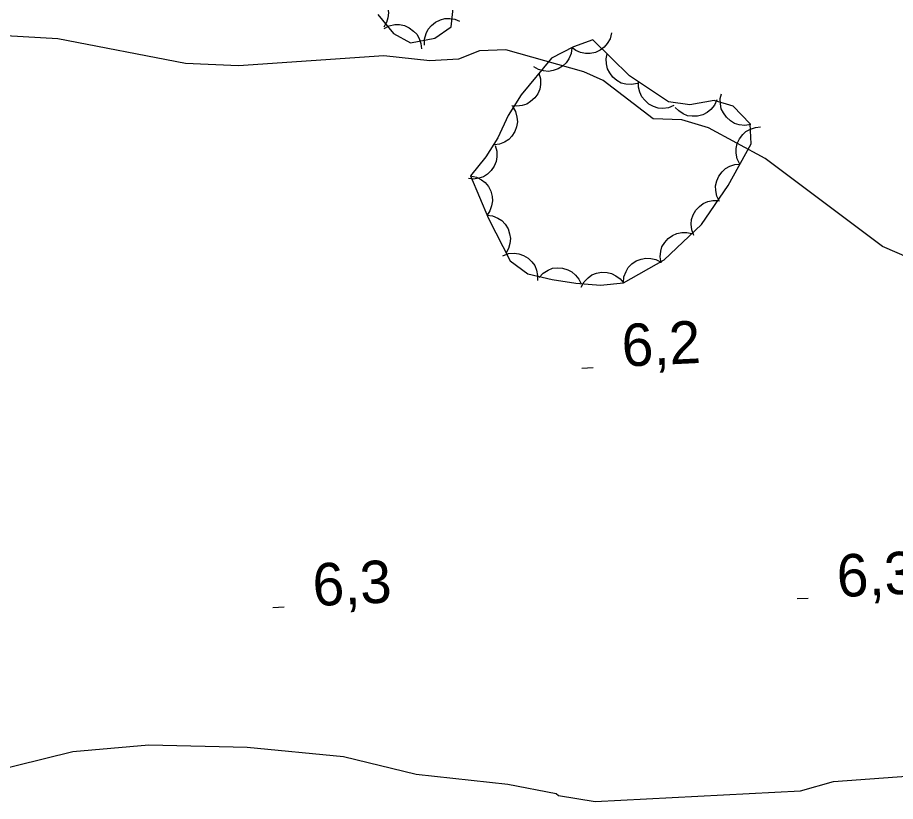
# Model space of a CAD drawing. Extents: x 336540 to 340074, y 5572036 to 5573747.
# Drawn here: x 337020.3 to 337082.3, y 5572824.3 to 5572879.7 of the extents above; entities that cross this region are included whole.
import ezdxf

# ---------------------------------------------------------------- set-up
doc = ezdxf.new("R2010")
doc.units = 0
for name, color, linetype in [('Niveau 2', 7, 'Continuous'), ('Niveau 3', 7, 'Continuous'), ('Niveau 44', 7, 'Continuous')]:
    doc.layers.add(name, color=color, linetype=linetype)

msp = doc.modelspace()

# ---------------------------------------------------------------- linework, layer by layer
at = {"layer": 'Niveau 2'}
for points in [[(337084.2, 5572862.29), (337081.42, 5572863.5), (337073.14, 5572869.7), (337069.13, 5572871.87), (337067.24, 5572872.45), (337065.21, 5572872.51), (337061.68, 5572875.22), (337060.31, 5572875.83), (337054.81, 5572877.4), (337052.95, 5572877.31), (337051.47, 5572876.73), (337049.44, 5572876.62), (337046.19, 5572876.97), (337035.92, 5572876.27), (337032.18, 5572876.43), (337023.14, 5572878.16), (337017.01, 5572878.51)], [(337018.18, 5572826.32), (337024.2, 5572827.82), (337029.59, 5572828.29), (337036.54, 5572828.12), (337043.33, 5572827.46), (337048.47, 5572826.2), (337054.94, 5572825.51), (337058.36, 5572824.84), (337058.52, 5572824.69), (337061.11, 5572824.28), (337075.62, 5572825.04), (337077.95, 5572825.68), (337085.02, 5572826.2)]]:
    msp.add_lwpolyline(points, dxfattribs=at)
at = {"layer": 'Niveau 3'}
for p, q in [((337060.18, 5572854.9), (337060.98, 5572854.94)), ((337075.38, 5572838.61), (337076.18, 5572838.65)), ((337038.34, 5572837.98), (337039.14, 5572838.02))]:
    msp.add_line(p, q, dxfattribs=at)
at = {"layer": 'Niveau 44'}
for points in [[(337044.86, 5572881.69), (337045.28, 5572881.63), (337045.65, 5572881.46), (337045.93, 5572881.28), (337046.16, 5572881.02), (337046.35, 5572880.7), (337046.46, 5572880.33), (337046.52, 5572880.01), (337046.47, 5572879.66), (337046.37, 5572879.31), (337046.19, 5572879)], [(337045.75, 5572879.89), (337046.86, 5572878.54), (337048.06, 5572877.89), (337049.78, 5572878.22), (337050.94, 5572879.01), (337051.13, 5572880.75)], [(337049.06, 5572877.73), (337049.06, 5572878.15), (337049.18, 5572878.54), (337049.31, 5572878.84), (337049.55, 5572879.11), (337049.83, 5572879.34), (337050.18, 5572879.5), (337050.49, 5572879.6), (337050.84, 5572879.61), (337051.21, 5572879.55), (337051.54, 5572879.42)], [(337046.2, 5572878.9), (337046.57, 5572879.09), (337046.97, 5572879.17), (337047.3, 5572879.18), (337047.64, 5572879.1), (337047.98, 5572878.95), (337048.28, 5572878.72), (337048.52, 5572878.49), (337048.68, 5572878.18), (337048.8, 5572877.83), (337048.84, 5572877.47)], [(337062.28, 5572878.58), (337062.18, 5572878.17), (337061.97, 5572877.83), (337061.76, 5572877.57), (337061.47, 5572877.37), (337061.14, 5572877.21), (337060.76, 5572877.14), (337060.44, 5572877.12), (337060.09, 5572877.2), (337059.75, 5572877.35), (337059.46, 5572877.56)], [(337052.32, 5572868.48), (337053.58, 5572865.46), (337055.12, 5572862.47), (337056.37, 5572861.57), (337058.07, 5572861.17), (337059.75, 5572860.91), (337061.5, 5572860.77), (337063.11, 5572860.93), (337066, 5572862.56), (337068.62, 5572865.04), (337070.52, 5572867.8), (337072.14, 5572870.75), (337072.08, 5572872.15), (337070.88, 5572873.41), (337069.52, 5572873.82), (337067.8, 5572873.51), (337066.29, 5572873.71), (337063.54, 5572875.56), (337060.96, 5572878.1), (337059.58, 5572877.6), (337058.03, 5572876.81), (337055.88, 5572874.22), (337054.98, 5572872.76), (337054.24, 5572871.17), (337053.4, 5572869.82), (337052.32, 5572868.48)], [(337059.47, 5572877.54), (337059.42, 5572877.13), (337059.25, 5572876.76), (337059.08, 5572876.47), (337058.82, 5572876.24), (337058.5, 5572876.04), (337058.14, 5572875.93), (337057.82, 5572875.87), (337057.47, 5572875.91), (337057.11, 5572876.01), (337056.79, 5572876.18)], [(337064.1, 5572875.01), (337063.69, 5572874.93), (337063.28, 5572874.97), (337062.96, 5572875.04), (337062.66, 5572875.22), (337062.37, 5572875.45), (337062.15, 5572875.76), (337061.99, 5572876.05), (337061.91, 5572876.39), (337061.9, 5572876.76), (337061.96, 5572877.11)], [(337057.14, 5572875.74), (337057.26, 5572875.34), (337057.26, 5572874.93), (337057.21, 5572874.61), (337057.06, 5572874.29), (337056.85, 5572873.99), (337056.56, 5572873.74), (337056.29, 5572873.55), (337055.95, 5572873.45), (337055.59, 5572873.4), (337055.23, 5572873.43)], [(337066.68, 5572873.45), (337066.29, 5572873.29), (337065.89, 5572873.25), (337065.56, 5572873.27), (337065.23, 5572873.38), (337064.9, 5572873.56), (337064.62, 5572873.83), (337064.41, 5572874.08), (337064.28, 5572874.4), (337064.19, 5572874.76), (337064.19, 5572875.12)], [(337069.72, 5572873.86), (337069.55, 5572873.47), (337069.28, 5572873.17), (337069.03, 5572872.95), (337068.72, 5572872.8), (337068.36, 5572872.7), (337067.98, 5572872.7), (337067.65, 5572872.73), (337067.33, 5572872.87), (337067.02, 5572873.07), (337066.76, 5572873.32)], [(337072.11, 5572872.12), (337071.69, 5572872.05), (337071.29, 5572872.1), (337070.97, 5572872.19), (337070.67, 5572872.37), (337070.4, 5572872.62), (337070.18, 5572872.94), (337070.03, 5572873.22), (337069.97, 5572873.57), (337069.96, 5572873.94), (337070.04, 5572874.29)], [(337055.27, 5572873.39), (337055.49, 5572873.03), (337055.59, 5572872.64), (337055.62, 5572872.31), (337055.56, 5572871.96), (337055.44, 5572871.61), (337055.22, 5572871.3), (337055.01, 5572871.05), (337054.71, 5572870.87), (337054.36, 5572870.73), (337054.01, 5572870.67)], [(337071.35, 5572869.31), (337071.16, 5572869.69), (337071.09, 5572870.09), (337071.07, 5572870.42), (337071.16, 5572870.76), (337071.31, 5572871.1), (337071.55, 5572871.4), (337071.77, 5572871.63), (337072.09, 5572871.79), (337072.44, 5572871.91), (337072.8, 5572871.94)], [(337054.05, 5572870.63), (337054.17, 5572870.23), (337054.17, 5572869.82), (337054.13, 5572869.49), (337053.99, 5572869.17), (337053.78, 5572868.87), (337053.5, 5572868.61), (337053.23, 5572868.42), (337052.89, 5572868.32), (337052.53, 5572868.26), (337052.17, 5572868.29)], [(337069.91, 5572866.68), (337069.72, 5572867.06), (337069.64, 5572867.46), (337069.63, 5572867.79), (337069.71, 5572868.13), (337069.86, 5572868.47), (337070.1, 5572868.77), (337070.33, 5572869), (337070.64, 5572869.16), (337070.99, 5572869.28), (337071.35, 5572869.31)], [(337052.32, 5572868.48), (337052.73, 5572868.4), (337053.09, 5572868.2), (337053.35, 5572868.01), (337053.57, 5572867.73), (337053.74, 5572867.4), (337053.83, 5572867.03), (337053.87, 5572866.71), (337053.8, 5572866.36), (337053.67, 5572866.01), (337053.48, 5572865.71)], [(337068.1, 5572864.28), (337067.95, 5572864.67), (337067.91, 5572865.08), (337067.93, 5572865.41), (337068.05, 5572865.74), (337068.23, 5572866.06), (337068.5, 5572866.33), (337068.75, 5572866.54), (337069.08, 5572866.67), (337069.44, 5572866.75), (337069.8, 5572866.75)], [(337053.46, 5572865.7), (337053.87, 5572865.65), (337054.24, 5572865.49), (337054.52, 5572865.32), (337054.76, 5572865.06), (337054.96, 5572864.74), (337055.07, 5572864.38), (337055.14, 5572864.06), (337055.1, 5572863.71), (337055, 5572863.35), (337054.83, 5572863.04)], [(337065.77, 5572862.34), (337065.7, 5572862.76), (337065.76, 5572863.16), (337065.84, 5572863.48), (337066.03, 5572863.78), (337066.27, 5572864.05), (337066.59, 5572864.27), (337066.88, 5572864.42), (337067.23, 5572864.48), (337067.6, 5572864.48), (337067.95, 5572864.41)], [(337054.6, 5572862.84), (337055, 5572862.99), (337055.4, 5572863.01), (337055.73, 5572862.98), (337056.06, 5572862.86), (337056.38, 5572862.67), (337056.65, 5572862.4), (337056.85, 5572862.14), (337056.98, 5572861.81), (337057.05, 5572861.45), (337057.04, 5572861.09)], [(337063.11, 5572860.93), (337063.15, 5572861.35), (337063.3, 5572861.73), (337063.46, 5572862.01), (337063.71, 5572862.26), (337064.01, 5572862.47), (337064.38, 5572862.6), (337064.69, 5572862.68), (337065.04, 5572862.65), (337065.4, 5572862.57), (337065.73, 5572862.41)], [(337057.16, 5572861.31), (337057.44, 5572861.62), (337057.79, 5572861.82), (337058.1, 5572861.95), (337058.45, 5572861.99), (337058.82, 5572861.96), (337059.18, 5572861.84), (337059.48, 5572861.7), (337059.74, 5572861.47), (337059.97, 5572861.18), (337060.12, 5572860.85)], [(337060.13, 5572860.63), (337060.33, 5572861), (337060.62, 5572861.29), (337060.88, 5572861.49), (337061.21, 5572861.61), (337061.57, 5572861.68), (337061.96, 5572861.65), (337062.28, 5572861.59), (337062.59, 5572861.43), (337062.88, 5572861.21), (337063.11, 5572860.93)]]:
    msp.add_lwpolyline(points, dxfattribs=at)

# ---------------------------------------------------------------- texts
at = {"layer": 'Niveau 3'}
for s, p in [('6,2    ', (337063.06, 5572855)), ('6,3    ', (337078.26, 5572838.71)), ('6,3    ', (337041.22, 5572838.08))]:
    msp.add_text(s, height=3, rotation=2.7712, dxfattribs=at).set_placement(p)

doc.saveas('drawing.dxf')
